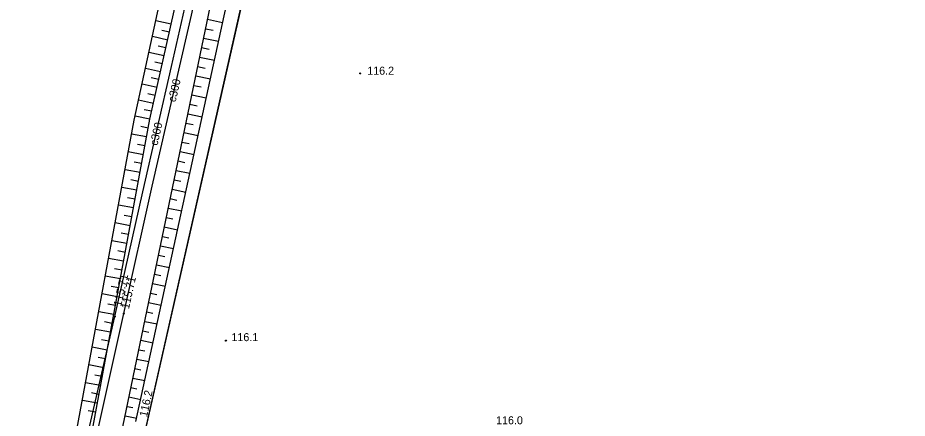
# Model space of a CAD drawing. Extents: x 6424617 to 6425697, y 5665845 to 5667190.
# Drawn here: x 6424950.4 to 6425033.7, y 5666931.2 to 5666968.8 of the extents above; entities that cross this region are included whole.
import ezdxf

# ---------------------------------------------------------------- set-up
doc = ezdxf.new("R2010")
doc.units = 0
for name, color, linetype in [('Warstwa 1', 7, 'Continuous'), ('Warstwa 10', 7, 'Continuous'), ('Warstwa 12', 7, 'Continuous'), ('Warstwa 13', 7, 'Continuous'), ('Warstwa 14', 7, 'Continuous'), ('Warstwa 20', 7, 'Continuous'), ('Warstwa 21', 7, 'Continuous'), ('Warstwa 6', 7, 'Continuous')]:
    doc.layers.add(name, color=color, linetype=linetype)

msp = doc.modelspace()

# ---------------------------------------------------------------- linework, layer by layer
at = {"layer": 'Warstwa 1'}
msp.add_line((6424961.86, 5666928.15), (6424984.335, 5667027.489), dxfattribs=at)
msp.add_line((6424961.86, 5666928.15), (6424984.335, 5667027.489), dxfattribs=at)
at = {"layer": 'Warstwa 10'}
for p, q in [((6424961.26, 5666959.17), (6424968.08, 5666990.44)), ((6424962.74, 5666959.26), (6424969.71, 5666990.44)), ((6424960.04, 5666929.7), (6424972.54, 5666989.86)), ((6424961.43, 5666930.94), (6424974, 5666988.82)), ((6424968.128, 5666968.627), (6424969.55, 5666968.332)), ((6424964.731, 5666968.169), (6424963.293, 5666968.49)), ((6424967.944, 5666967.742), (6424968.652, 5666967.595)), ((6424964.4, 5666966.684), (6424962.969, 5666967.004)), ((6424964.565, 5666967.426), (6424963.848, 5666967.587)), ((6424967.761, 5666966.858), (6424969.167, 5666966.565)), ((6424964.234, 5666965.941), (6424963.52, 5666966.101)), ((6424964.068, 5666965.199), (6424962.644, 5666965.517)), ((6424967.577, 5666965.973), (6424968.276, 5666965.828)), ((6424963.902, 5666964.457), (6424963.192, 5666964.615)), ((6424967.393, 5666965.088), (6424968.783, 5666964.799)), ((6424963.736, 5666963.714), (6424962.32, 5666964.031)), ((6424967.209, 5666964.204), (6424967.9, 5666964.06)), ((6424963.57, 5666962.972), (6424962.864, 5666963.13)), ((6424967.025, 5666963.319), (6424968.4, 5666963.033)), ((6424963.404, 5666962.23), (6424961.996, 5666962.544)), ((6424966.841, 5666962.434), (6424967.525, 5666962.292)), ((6424963.072, 5666960.745), (6424961.672, 5666961.058)), ((6424963.238, 5666961.487), (6424962.536, 5666961.644)), ((6424966.658, 5666961.549), (6424968.016, 5666961.267)), ((6424966.474, 5666960.665), (6424967.149, 5666960.524)), ((6424962.74, 5666959.26), (6424961.342, 5666959.546)), ((6424962.906, 5666960.002), (6424962.206, 5666960.152)), ((6424966.29, 5666959.78), (6424967.633, 5666959.501)), ((6424954.9, 5666924.75), (6424961.26, 5666959.17)), ((6424956.58, 5666925.99), (6424962.74, 5666959.26)), ((6424962.586, 5666958.428), (6424961.883, 5666958.565)), ((6424966.106, 5666958.895), (6424966.774, 5666958.757)), ((6424962.432, 5666957.597), (6424961.018, 5666957.858)), ((6424965.922, 5666958.011), (6424967.249, 5666957.735)), ((6424962.278, 5666956.765), (6424961.571, 5666956.896)), ((6424965.739, 5666957.126), (6424966.398, 5666956.989)), ((6424962.124, 5666955.933), (6424960.71, 5666956.195)), ((6424965.555, 5666956.241), (6424966.866, 5666955.969)), ((6424961.97, 5666955.101), (6424961.263, 5666955.232)), ((6424965.371, 5666955.356), (6424966.022, 5666955.221)), ((6424961.816, 5666954.269), (6424960.403, 5666954.531)), ((6424965.187, 5666954.472), (6424966.482, 5666954.203)), ((6424961.662, 5666953.438), (6424960.956, 5666953.569)), ((6424965.003, 5666953.587), (6424965.647, 5666953.453)), ((6424961.508, 5666952.606), (6424960.095, 5666952.868)), ((6424964.819, 5666952.702), (6424966.098, 5666952.437)), ((6424961.354, 5666951.774), (6424960.648, 5666951.905)), ((6424961.2, 5666950.943), (6424959.788, 5666951.204)), ((6424964.636, 5666951.818), (6424965.271, 5666951.686)), ((6424961.046, 5666950.111), (6424960.34, 5666950.241)), ((6424964.452, 5666950.933), (6424965.715, 5666950.67)), ((6424960.892, 5666949.279), (6424959.481, 5666949.54)), ((6424964.268, 5666950.048), (6424964.896, 5666949.918)), ((6424960.738, 5666948.447), (6424960.032, 5666948.578)), ((6424964.084, 5666949.164), (6424965.331, 5666948.904)), ((6424960.584, 5666947.616), (6424959.173, 5666947.877)), ((6424963.9, 5666948.279), (6424964.52, 5666948.15)), ((6424960.43, 5666946.784), (6424959.725, 5666946.914)), ((6424963.716, 5666947.394), (6424964.948, 5666947.138)), ((6424960.276, 5666945.952), (6424958.866, 5666946.213)), ((6424963.533, 5666946.509), (6424964.144, 5666946.382)), ((6424960.122, 5666945.12), (6424959.417, 5666945.251)), ((6424963.349, 5666945.625), (6424964.564, 5666945.372)), ((6424959.968, 5666944.289), (6424958.558, 5666944.549)), ((6424963.165, 5666944.74), (6424963.769, 5666944.615)), ((6424959.814, 5666943.457), (6424959.109, 5666943.587)), ((6424962.981, 5666943.855), (6424964.181, 5666943.606)), ((6424959.66, 5666942.625), (6424958.251, 5666942.886)), ((6424962.797, 5666942.971), (6424963.393, 5666942.847)), ((6424959.506, 5666941.793), (6424958.802, 5666941.924)), ((6424962.614, 5666942.086), (6424963.797, 5666941.84)), ((6424959.352, 5666940.962), (6424957.944, 5666941.222)), ((6424962.43, 5666941.201), (6424963.018, 5666941.079)), ((6424959.198, 5666940.13), (6424958.494, 5666940.26)), ((6424962.246, 5666940.316), (6424963.414, 5666940.074)), ((6424959.044, 5666939.298), (6424957.636, 5666939.559)), ((6424962.062, 5666939.432), (6424962.642, 5666939.311)), ((6424958.89, 5666938.466), (6424958.186, 5666938.597)), ((6424961.878, 5666938.547), (6424963.03, 5666938.308)), ((6424958.736, 5666937.635), (6424957.329, 5666937.895)), ((6424958.582, 5666936.803), (6424957.879, 5666936.933)), ((6424961.694, 5666937.662), (6424962.266, 5666937.544)), ((6424958.428, 5666935.971), (6424957.021, 5666936.231)), ((6424961.511, 5666936.778), (6424962.647, 5666936.542)), ((6424958.274, 5666935.139), (6424957.571, 5666935.269)), ((6424961.327, 5666935.893), (6424961.891, 5666935.776)), ((6424958.12, 5666934.308), (6424956.714, 5666934.568)), ((6424961.143, 5666935.008), (6424962.263, 5666934.776)), ((6424957.966, 5666933.476), (6424957.263, 5666933.606)), ((6424960.959, 5666934.124), (6424961.515, 5666934.008)), ((6424957.812, 5666932.644), (6424956.407, 5666932.904)), ((6424960.775, 5666933.239), (6424961.879, 5666933.009)), ((6424957.658, 5666931.812), (6424956.956, 5666931.942)), ((6424960.591, 5666932.354), (6424961.14, 5666932.24)), ((6424960.408, 5666931.469), (6424961.496, 5666931.243))]:
    msp.add_line(p, q, dxfattribs=at)
at = {"layer": 'Warstwa 12'}
for points in [[(6424982.43, 5666907.27), (6424985.61, 5666920.19), (6424985.83, 5666921.05), (6424985.68, 5666921.49), (6424985.35, 5666921.79), (6424984.57, 5666922.23), (6424970.9, 5666925.18), (6424958.89, 5666927.76), (6424958.04, 5666927.95), (6424957.68, 5666928.24), (6424957.55, 5666928.68), (6424960.3, 5666941.05), (6424962.95, 5666952.98), (6424965.64, 5666964.68), (6424968.31, 5666976.4)], [(6424981.57, 5666906.59), (6424984.79, 5666919.67), (6424985, 5666920.53), (6424984.85, 5666920.96), (6424984.52, 5666921.23), (6424983.69, 5666921.58), (6424970.75, 5666924.39), (6424964.88, 5666925.7), (6424957.91, 5666927.25), (6424957.06, 5666927.46), (6424956.72, 5666927.79), (6424956.6, 5666928.21), (6424956.78, 5666929.07), (6424959.45, 5666940.76), (6424962.08, 5666952.47), (6424964.75, 5666964.19), (6424967.41, 5666975.91)]]:
    msp.add_lwpolyline(points, dxfattribs=at)
at = {"layer": 'Warstwa 13'}
for centre in [(6424982.44, 5666963.55), (6424969.86, 5666938.51)]:
    msp.add_circle(centre, 0.045, dxfattribs=at)
at = {"layer": 'Warstwa 14'}
for centre in [(6424960.3, 5666941.05), (6424959.45, 5666940.76)]:
    msp.add_circle(centre, 0.045, dxfattribs=at)
at = {"layer": 'Warstwa 20'}
for p, q in [((6424962.74, 5666959.26), (6424969.71, 5666990.44)), ((6424960.04, 5666929.7), (6424972.54, 5666989.86)), ((6424956.58, 5666925.99), (6424962.74, 5666959.26))]:
    msp.add_line(p, q, dxfattribs=at)
at = {"layer": 'Warstwa 21'}
for p, q in [((6424961.26, 5666959.17), (6424968.08, 5666990.44)), ((6424961.43, 5666930.94), (6424974, 5666988.82)), ((6424954.9, 5666924.75), (6424961.26, 5666959.17))]:
    msp.add_line(p, q, dxfattribs=at)
at = {"layer": 'Warstwa 6'}
msp.add_lwpolyline([(6425004.351, 5667131.987), (6425000.537, 5667117.279), (6425005.63, 5667121.62), (6424997.98, 5667087.79), (6424993.11, 5667066.27), (6424961.86, 5666928.15), (6424957.01, 5666906.7), (6424952.69, 5666906.76), (6424926.339, 5666911.914), (6424909.747, 5666916.774), (6424902.78, 5666916.32), (6424903.25, 5666918.42), (6424908.1, 5666939.88), (6424939.41, 5667078.36), (6424944.26, 5667099.82), (6424954.081, 5667143.258)], dxfattribs=at)
msp.add_lwpolyline([(6424993.11, 5667066.27), (6424961.86, 5666928.15), (6425039.69, 5666910.49), (6425040.26, 5666911.327), (6425041.437, 5666916.083), (6425058.034, 5666982.005), (6425072.334, 5667037.465), (6425074.89, 5667047.87)], close=True, dxfattribs=at)

# ---------------------------------------------------------------- texts
at = {"layer": 'Warstwa 13'}
for s, p in [('116.2', (6424983.094, 5666963.434)), ('116.1', (6424970.372, 5666938.464)), ('116.0', (6424995.161, 5666930.674))]:
    msp.add_text(s, height=0.75, dxfattribs=at).set_placement(p)
for s, rotation, p in [('c300', 77.05136, (6424965.138, 5666960.824)), ('c300', 77.16596, (6424963.44, 5666956.749)), ('116.2', 77.74464, (6424962.464, 5666931.319))]:
    msp.add_text(s, height=0.75, rotation=rotation, dxfattribs=at).set_placement(p)
at = {"layer": 'Warstwa 14'}
for rotation, p in [(77.34357, (6424960.039, 5666941.672)), (77.47535, (6424960.77, 5666941.434))]:
    msp.add_text('115.71', height=0.75, rotation=rotation, dxfattribs=at).set_placement(p)

doc.saveas('drawing.dxf')
